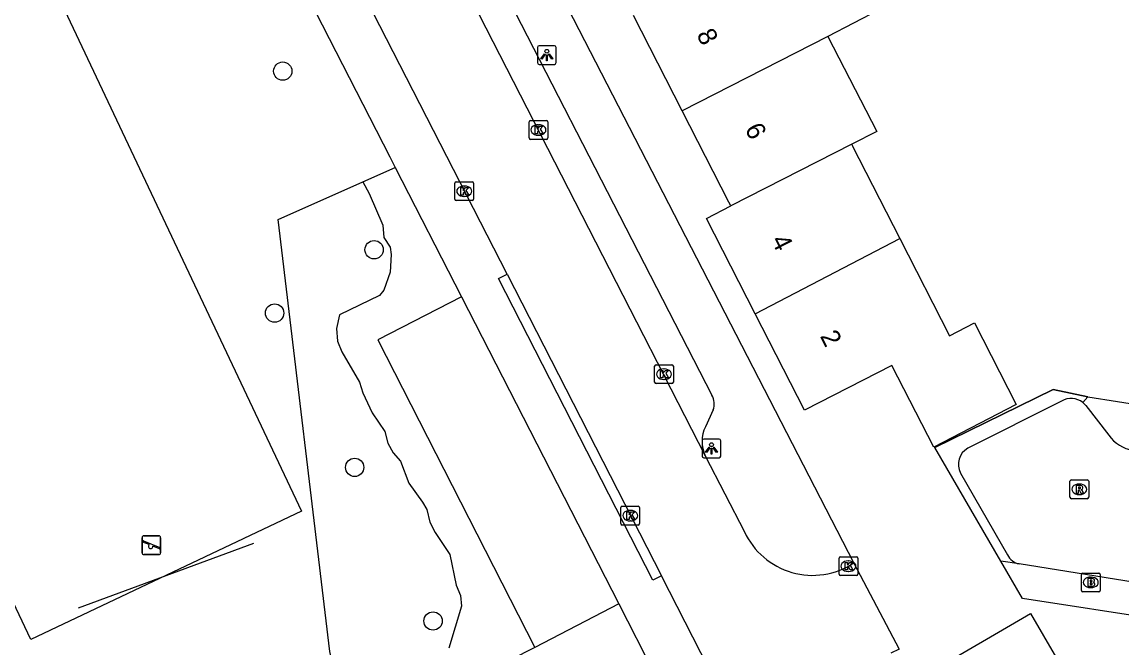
# Model space of a CAD drawing. Extents: x 160379 to 161131, y 383940 to 384849.
# Drawn here: x 161013 to 161071.7, y 384140 to 384173.4 of the extents above; entities that cross this region are included whole.
import ezdxf

# ---------------------------------------------------------------- set-up
doc = ezdxf.new("R2010")
doc.units = 0
for name, color, linetype in [('IMGEO_Boom', 7, 'Continuous'), ('IMGEO_Brandkraan', 7, 'Continuous'), ('IMGEO_Groenvoorziening', 7, 'Continuous'), ('IMGEO_Hek', 7, 'Continuous'), ('IMGEO_Kolk', 7, 'Continuous'), ('IMGEO_Lichtpunt', 7, 'Continuous'), ('IMGEO_Pand', 7, 'Continuous'), ('IMGEO_Pand_nummerreeks', 7, 'Continuous'), ('IMGEO_Parkeervlak_open', 7, 'Continuous'), ('IMGEO_Rijbaan_lokaal_open', 7, 'Continuous'), ('IMGEO_Rioolput', 7, 'Continuous'), ('IMGEO_Speelvoorziening', 7, 'Continuous'), ('IMGEO_Voetpad_halfverhard', 7, 'Continuous'), ('IMGEO_Voetpad_open', 7, 'Continuous')]:
    doc.layers.add(name, color=color, linetype=linetype)

msp = doc.modelspace()

# ---------------------------------------------------------------- linework, layer by layer
at = {"layer": 'IMGEO_Boom'}
for centre in [(161026.913, 384170.805), (161031.79, 384161.281), (161026.476, 384157.905), (161030.749, 384149.678), (161034.936, 384141.486)]:
    msp.add_circle(centre, 0.489, dxfattribs=at)
at = {"layer": 'IMGEO_Brandkraan'}
for p, q in [((161069.546, 384143.118), (161069.546, 384143.97)), ((161069.621, 384144.044), (161070.473, 384144.044)), ((161070.547, 384143.97), (161070.547, 384143.118)), ((161070.034, 384143.824), (161070.059, 384143.824)), ((161070.473, 384143.044), (161069.621, 384143.044)), ((161070.057, 384143.264), (161070.032, 384143.264))]:
    msp.add_line(p, q, dxfattribs=at)
for points in [[(161069.546, 384143.118), (161069.546, 384143.97)], [(161069.621, 384144.044), (161070.473, 384144.044)], [(161070.547, 384143.97), (161070.547, 384143.118)], [(161069.894, 384143.744), (161069.894, 384143.344), (161070.107, 384143.344)], [(161070.125, 384143.744), (161069.894, 384143.744)], [(161070.073, 384143.663), (161070.019, 384143.663), (161070.019, 384143.587)], [(161070.019, 384143.587), (161070.072, 384143.587)], [(161070.081, 384143.511), (161070.019, 384143.511), (161070.019, 384143.43)], [(161070.019, 384143.43), (161070.081, 384143.43)], [(161070.473, 384143.044), (161069.621, 384143.044)]]:
    msp.add_lwpolyline(points, dxfattribs=at)
for centre, radius, start, end in [((161069.623, 384143.968), 0.0765, 91.55205, 178.44795), ((161069.623, 384143.968), 0.0765, 91.55205, 178.44795), ((161070.471, 384143.968), 0.0765, 1.55205, 88.44795), ((161070.471, 384143.968), 0.0765, 1.55205, 88.44795), ((161070.074, 384143.625), 0.0379, 267.82845, 90.93552), ((161070.082, 384143.47), 0.0404, 269.87594, 90.50774), ((161070.129, 384143.599), 0.145, 59.4692, 91.53667), ((161070.154, 384143.646), 0.0922, 285.51372, 58.15012), ((161070.159, 384143.454), 0.105, 301.31148, 78.98903), ((161069.623, 384143.12), 0.0765, 181.55205, 268.44795), ((161069.623, 384143.12), 0.0765, 181.55205, 268.44795), ((161070.113, 384143.595), 0.251, 268.66757, 293.53466), ((161070.471, 384143.12), 0.0765, 271.55205, 358.44795), ((161070.471, 384143.12), 0.0765, 271.55205, 358.44795)]:
    msp.add_arc(centre, radius, start, end, dxfattribs=at)
for centre, major_axis, ratio, start_param, end_param in [((161070.033, 384143.544), (-0.387, 0.002), 0.722429, 4.712389, 7.853982), ((161070.058, 384143.544), (-0.39, 0.002), 0.717154, 1.570796, 4.712389)]:
    msp.add_ellipse(centre, major_axis=major_axis, ratio=ratio, start_param=start_param, end_param=end_param, dxfattribs=at)
at = {"layer": 'IMGEO_Groenvoorziening'}
for points in [[(160994.141, 384181.268), (161008.602, 384188.117), (161027.915, 384147.34), (161013.455, 384140.491), (160994.141, 384181.268)], [(161031.19, 384164.897), (161032.918, 384165.659)], [(161029.797, 384138.079), (161029.845, 384138.087), (161029.42, 384139.864), (161026.658, 384162.899), (161031.19, 384164.897)], [(161031.19, 384164.897), (161031.518, 384164.283), (161032.246, 384162.601), (161032.302, 384161.929), (161032.638, 384161.424), (161032.694, 384161.032), (161032.638, 384160.079), (161032.302, 384159.126), (161032.078, 384158.846), (161029.949, 384157.804), (161029.781, 384157.076), (161029.837, 384156.403), (161030.061, 384155.843), (161031.013, 384154.217), (161031.182, 384153.656), (161031.686, 384152.591), (161032.358, 384151.583), (161032.526, 384150.966), (161032.806, 384150.461), (161033.198, 384150.013), (161033.646, 384148.836), (161034.374, 384147.827), (161034.598, 384147.435), (161034.766, 384146.762), (161035.047, 384146.202), (161035.831, 384145.024), (161036.167, 384143.399), (161036.391, 384142.838), (161036.447, 384142.278), (161035.775, 384140.036)], [(161065.235, 384144.684), (161061.717, 384150.743), (161068.045, 384153.828), (161069.879, 384153.442)]]:
    msp.add_lwpolyline(points, dxfattribs=at)
at = {"layer": 'IMGEO_Hek'}
for points in [[(161069.879, 384153.442), (161068.045, 384153.828), (161061.717, 384150.743)], [(161065.235, 384144.684), (161061.717, 384150.743)], [(161016, 384142.189), (161025.37, 384145.642)], [(161066.393, 384142.689), (161065.235, 384144.684)]]:
    msp.add_lwpolyline(points, dxfattribs=at)
at = {"layer": 'IMGEO_Kolk'}
for p, q in [((161040.061, 384167.243), (161040.061, 384168.095)), ((161040.136, 384168.169), (161040.988, 384168.169)), ((161041.062, 384168.095), (161041.062, 384167.243)), ((161040.549, 384167.949), (161040.574, 384167.949)), ((161040.988, 384167.169), (161040.136, 384167.169)), ((161040.572, 384167.389), (161040.547, 384167.389)), ((161036.099, 384163.975), (161036.099, 384164.827)), ((161036.174, 384164.901), (161037.026, 384164.901)), ((161036.587, 384164.681), (161036.612, 384164.681)), ((161037.1, 384164.827), (161037.1, 384163.975)), ((161036.61, 384164.121), (161036.585, 384164.121)), ((161037.026, 384163.901), (161036.174, 384163.901)), ((161046.836, 384155.145), (161047.688, 384155.145)), ((161046.761, 384154.219), (161046.761, 384155.071)), ((161047.249, 384154.925), (161047.274, 384154.925)), ((161047.762, 384155.071), (161047.762, 384154.219)), ((161047.688, 384154.145), (161046.836, 384154.145)), ((161047.272, 384154.365), (161047.247, 384154.365)), ((161044.962, 384146.677), (161044.962, 384147.529)), ((161045.037, 384147.603), (161045.889, 384147.603)), ((161045.963, 384147.529), (161045.963, 384146.677)), ((161045.45, 384147.383), (161045.475, 384147.383)), ((161045.889, 384146.603), (161045.037, 384146.603)), ((161045.473, 384146.823), (161045.448, 384146.823)), ((161056.606, 384143.982), (161056.606, 384144.834)), ((161056.681, 384144.908), (161057.533, 384144.908)), ((161057.094, 384144.688), (161057.119, 384144.688)), ((161057.607, 384144.834), (161057.607, 384143.982)), ((161057.117, 384144.128), (161057.092, 384144.128)), ((161057.533, 384143.908), (161056.681, 384143.908))]:
    msp.add_line(p, q, dxfattribs=at)
for points in [[(161040.061, 384167.243), (161040.061, 384168.095)], [(161040.136, 384168.169), (161040.988, 384168.169)], [(161041.062, 384168.095), (161041.062, 384167.243)], [(161040.382, 384167.869), (161040.505, 384167.869), (161040.505, 384167.718), (161040.635, 384167.869), (161040.799, 384167.869), (161040.653, 384167.718), (161040.806, 384167.469), (161040.654, 384167.469), (161040.569, 384167.633), (161040.505, 384167.566), (161040.505, 384167.469), (161040.382, 384167.469), (161040.382, 384167.869)], [(161040.988, 384167.169), (161040.136, 384167.169)], [(161036.099, 384163.975), (161036.099, 384164.827)], [(161036.174, 384164.901), (161037.026, 384164.901)], [(161036.42, 384164.601), (161036.543, 384164.601), (161036.543, 384164.45), (161036.673, 384164.601), (161036.837, 384164.601), (161036.691, 384164.45), (161036.844, 384164.201), (161036.692, 384164.201), (161036.607, 384164.365), (161036.543, 384164.298), (161036.543, 384164.201), (161036.42, 384164.201), (161036.42, 384164.601)], [(161037.1, 384164.827), (161037.1, 384163.975)], [(161037.026, 384163.901), (161036.174, 384163.901)], [(161046.836, 384155.145), (161047.688, 384155.145)], [(161046.761, 384154.219), (161046.761, 384155.071)], [(161047.082, 384154.845), (161047.205, 384154.845), (161047.205, 384154.694), (161047.335, 384154.845), (161047.499, 384154.845), (161047.353, 384154.694), (161047.506, 384154.445), (161047.354, 384154.445), (161047.269, 384154.609), (161047.205, 384154.542), (161047.205, 384154.445), (161047.082, 384154.445), (161047.082, 384154.845)], [(161047.762, 384155.071), (161047.762, 384154.219)], [(161047.688, 384154.145), (161046.836, 384154.145)], [(161044.962, 384146.677), (161044.962, 384147.529)], [(161045.037, 384147.603), (161045.889, 384147.603)], [(161045.963, 384147.529), (161045.963, 384146.677)], [(161045.283, 384147.303), (161045.406, 384147.303), (161045.406, 384147.152), (161045.536, 384147.303), (161045.7, 384147.303), (161045.554, 384147.152), (161045.707, 384146.903), (161045.555, 384146.903), (161045.47, 384147.067), (161045.406, 384147), (161045.406, 384146.903), (161045.283, 384146.903), (161045.283, 384147.303)], [(161045.889, 384146.603), (161045.037, 384146.603)], [(161056.606, 384143.982), (161056.606, 384144.834)], [(161056.681, 384144.908), (161057.533, 384144.908)], [(161056.927, 384144.608), (161057.05, 384144.608), (161057.05, 384144.457), (161057.18, 384144.608), (161057.344, 384144.608), (161057.198, 384144.457), (161057.351, 384144.208), (161057.199, 384144.208), (161057.114, 384144.372), (161057.05, 384144.305), (161057.05, 384144.208), (161056.927, 384144.208), (161056.927, 384144.608)], [(161057.607, 384144.834), (161057.607, 384143.982)], [(161057.533, 384143.908), (161056.681, 384143.908)]]:
    msp.add_lwpolyline(points, dxfattribs=at)
for centre, start, end in [((161040.138, 384168.093), 91.55205, 178.44795), ((161040.138, 384168.093), 91.55205, 178.44795), ((161040.986, 384168.093), 1.55205, 88.44795), ((161040.986, 384168.093), 1.55205, 88.44795), ((161040.138, 384167.245), 181.55205, 268.44795), ((161040.138, 384167.245), 181.55205, 268.44795), ((161040.986, 384167.245), 271.55205, 358.44795), ((161040.986, 384167.245), 271.55205, 358.44795), ((161036.176, 384164.825), 91.55205, 178.44795), ((161036.176, 384164.825), 91.55205, 178.44795), ((161037.024, 384164.825), 1.55205, 88.44795), ((161037.024, 384164.825), 1.55205, 88.44795), ((161036.176, 384163.977), 181.55205, 268.44795), ((161036.176, 384163.977), 181.55205, 268.44795), ((161037.024, 384163.977), 271.55205, 358.44795), ((161037.024, 384163.977), 271.55205, 358.44795), ((161046.838, 384155.069), 91.55205, 178.44795), ((161046.838, 384155.069), 91.55205, 178.44795), ((161047.686, 384155.069), 1.55205, 88.44795), ((161047.686, 384155.069), 1.55205, 88.44795), ((161046.838, 384154.221), 181.55205, 268.44795), ((161046.838, 384154.221), 181.55205, 268.44795), ((161047.686, 384154.221), 271.55205, 358.44795), ((161047.686, 384154.221), 271.55205, 358.44795), ((161045.039, 384147.527), 91.55205, 178.44795), ((161045.039, 384147.527), 91.55205, 178.44795), ((161045.887, 384147.527), 1.55205, 88.44795), ((161045.887, 384147.527), 1.55205, 88.44795), ((161045.039, 384146.679), 181.55205, 268.44795), ((161045.039, 384146.679), 181.55205, 268.44795), ((161045.887, 384146.679), 271.55205, 358.44795), ((161045.887, 384146.679), 271.55205, 358.44795), ((161056.683, 384144.832), 91.55205, 178.44795), ((161056.683, 384144.832), 91.55205, 178.44795), ((161057.531, 384144.832), 1.55205, 88.44795), ((161057.531, 384144.832), 1.55205, 88.44795), ((161056.683, 384143.984), 181.55205, 268.44795), ((161056.683, 384143.984), 181.55205, 268.44795), ((161057.531, 384143.984), 271.55205, 358.44795), ((161057.531, 384143.984), 271.55205, 358.44795)]:
    msp.add_arc(centre, 0.0765, start, end, dxfattribs=at)
for centre, major_axis, ratio, start_param, end_param in [((161040.548, 384167.669), (-0.387, 0.002), 0.722429, 4.712389, 7.853982), ((161040.573, 384167.669), (-0.39, 0.002), 0.717154, 1.570796, 4.712389), ((161036.586, 384164.401), (-0.387, 0.002), 0.722429, 4.712389, 7.853982), ((161036.611, 384164.401), (-0.39, 0.002), 0.717154, 1.570796, 4.712389), ((161047.248, 384154.645), (-0.387, 0.002), 0.722429, 4.712389, 7.853982), ((161047.273, 384154.645), (-0.39, 0.002), 0.717154, 1.570796, 4.712389), ((161045.449, 384147.103), (-0.387, 0.002), 0.722429, 4.712389, 7.853982), ((161045.474, 384147.103), (-0.39, 0.002), 0.717154, 1.570796, 4.712389), ((161057.093, 384144.408), (-0.387, 0.002), 0.722429, 4.712389, 7.853982), ((161057.118, 384144.408), (-0.39, 0.002), 0.717154, 1.570796, 4.712389)]:
    msp.add_ellipse(centre, major_axis=major_axis, ratio=ratio, start_param=start_param, end_param=end_param, dxfattribs=at)
at = {"layer": 'IMGEO_Lichtpunt'}
for p, q in [((161041.411, 384172.162), (161040.603, 384172.162)), ((161041.411, 384172.162), (161040.603, 384172.162)), ((161040.509, 384172.067), (161040.509, 384171.26)), ((161040.509, 384172.067), (161040.509, 384171.26)), ((161041.505, 384171.26), (161041.505, 384172.067)), ((161041.505, 384171.26), (161041.505, 384172.067)), ((161040.603, 384171.166), (161041.411, 384171.166)), ((161040.603, 384171.166), (161041.411, 384171.166)), ((161049.299, 384151.089), (161049.299, 384150.282)), ((161049.299, 384151.089), (161049.299, 384150.282)), ((161050.201, 384151.184), (161049.393, 384151.184)), ((161050.201, 384151.184), (161049.393, 384151.184)), ((161050.295, 384150.282), (161050.295, 384151.089)), ((161050.295, 384150.282), (161050.295, 384151.089)), ((161049.393, 384150.188), (161050.201, 384150.188)), ((161049.393, 384150.188), (161050.201, 384150.188))]:
    msp.add_line(p, q, dxfattribs=at)
for points in [[(161040.883, 384171.731), (161040.922, 384171.703), (161040.734, 384171.441), (161040.696, 384171.468), (161040.883, 384171.731)], [(161040.985, 384171.683), (161041.032, 384171.683), (161041.032, 384171.361), (161040.985, 384171.361), (161040.985, 384171.683)], [(161041.095, 384171.703), (161041.133, 384171.73), (161041.32, 384171.468), (161041.281, 384171.44), (161041.095, 384171.703)], [(161049.673, 384150.753), (161049.712, 384150.725), (161049.524, 384150.463), (161049.486, 384150.49), (161049.673, 384150.753)], [(161049.775, 384150.705), (161049.822, 384150.705), (161049.822, 384150.383), (161049.775, 384150.383), (161049.775, 384150.705)], [(161049.885, 384150.725), (161049.923, 384150.752), (161050.11, 384150.49), (161050.071, 384150.462), (161049.885, 384150.725)]]:
    msp.add_lwpolyline(points, dxfattribs=at)
for centre in [(161041.008, 384171.865), (161049.798, 384150.887)]:
    msp.add_circle(centre, 0.0994, dxfattribs=at)
for centre, start, end in [((161040.603, 384172.067), 90, 180), ((161040.603, 384172.067), 90, 180), ((161041.411, 384172.067), 0, 90), ((161041.411, 384172.067), 0, 90), ((161040.603, 384171.26), 180, 270), ((161040.603, 384171.26), 180, 270), ((161041.411, 384171.26), 270, 0), ((161041.411, 384171.26), 270, 360), ((161049.393, 384151.089), 90, 180), ((161049.393, 384151.089), 90, 180), ((161050.201, 384151.089), 0, 90), ((161050.201, 384151.089), 0, 90), ((161049.393, 384150.282), 180, 270), ((161049.393, 384150.282), 180, 270), ((161050.201, 384150.282), 270, 0), ((161050.201, 384150.282), 270, 360)]:
    msp.add_arc(centre, 0.0946, start, end, dxfattribs=at)
at = {"layer": 'IMGEO_Pand'}
for points in [[(161056.13, 384179.129), (161058.741, 384174.073), (161056.001, 384172.656)], [(161048.231, 384168.689), (161045.627, 384173.765)], [(161056.001, 384172.656), (161048.231, 384168.689)], [(161056.001, 384172.656), (161058.618, 384167.589), (161057.281, 384166.906)], [(161050.835, 384163.615), (161050.73, 384163.819), (161048.231, 384168.689)], [(161057.281, 384166.906), (161050.835, 384163.615)], [(161057.281, 384166.906), (161057.314, 384166.843), (161059.857, 384161.874)], [(161052.135, 384157.863), (161049.532, 384162.95), (161050.835, 384163.615)], [(161059.857, 384161.874), (161062.507, 384156.694), (161063.842, 384157.377), (161066.067, 384153.03), (161061.659, 384150.763), (161059.421, 384155.115), (161054.762, 384152.73), (161052.135, 384157.863)], [(161052.135, 384157.863), (161059.857, 384161.874)], [(161066.822, 384141.894), (161071.122, 384134.527), (161065.667, 384131.342), (161061.366, 384138.709), (161066.822, 384141.894)]]:
    msp.add_lwpolyline(points, dxfattribs=at)
at = {"layer": 'IMGEO_Parkeervlak_open'}
msp.add_lwpolyline([(161036.448, 384158.766), (161031.984, 384156.486), (161040.371, 384140.079)], dxfattribs=at)
at = {"layer": 'IMGEO_Rijbaan_lokaal_open'}
for points in [[(161038.886, 384159.984), (161026.728, 384183.712), (161002.501, 384242.268)], [(161031.902, 384184.537), (161049.465, 384150.301)], [(161038.886, 384159.984), (161047.13, 384143.894)], [(161068.489, 384153.211), (161063.478, 384150.697)], [(161069.624, 384153.129), (161069.778, 384152.973), (161071.007, 384151.393)], [(161049.465, 384150.301), (161051.555, 384146.247)], [(161063.084, 384149.377), (161065.601, 384145.015)], [(161057.391, 384144.576), (161059.823, 384139.987), (161059.366, 384139.765)], [(161073.41, 384143.376), (161066.22, 384144.526)], [(161051.334, 384135.69), (161047.13, 384143.894)]]:
    msp.add_lwpolyline(points, dxfattribs=at)
for centre, radius, start, end in [((161068.998, 384152.36), 0.992, 50.86096, 120.87454), ((161072.55, 384152.456), 1.873, 214.56028, 262.37306), ((161063.97, 384149.831), 0.996, 119.63205, 207.12881), ((161055.194, 384147.928), 4.008, 204.80202, 303.24236), ((161066.444, 384145.445), 0.946, 207.05517, 256.3285)]:
    msp.add_arc(centre, radius, start, end, dxfattribs=at)
at = {"layer": 'IMGEO_Rioolput'}
for p, q in [((161068.932, 384148.082), (161068.932, 384148.934)), ((161069.007, 384149.008), (161069.859, 384149.008)), ((161069.42, 384148.788), (161069.445, 384148.788)), ((161069.933, 384148.934), (161069.933, 384148.082)), ((161069.443, 384148.228), (161069.418, 384148.228)), ((161069.859, 384148.008), (161069.007, 384148.008))]:
    msp.add_line(p, q, dxfattribs=at)
for points in [[(161068.932, 384148.082), (161068.932, 384148.934)], [(161069.007, 384149.008), (161069.859, 384149.008)], [(161069.521, 384148.706), (161069.269, 384148.708), (161069.269, 384148.308)], [(161069.933, 384148.934), (161069.933, 384148.082)], [(161069.269, 384148.308), (161069.393, 384148.308), (161069.393, 384148.47), (161069.404, 384148.47)], [(161069.447, 384148.627), (161069.393, 384148.627), (161069.393, 384148.546)], [(161069.393, 384148.546), (161069.445, 384148.546)], [(161069.451, 384148.441), (161069.522, 384148.308), (161069.662, 384148.308), (161069.597, 384148.434)], [(161069.859, 384148.008), (161069.007, 384148.008)]]:
    msp.add_lwpolyline(points, dxfattribs=at)
for centre, radius, start, end in [((161069.009, 384148.932), 0.0765, 91.55205, 178.44795), ((161069.009, 384148.932), 0.0765, 91.55205, 178.44795), ((161069.52, 384148.596), 0.109, 350.36119, 89.41601), ((161069.857, 384148.932), 0.0765, 1.55205, 88.44795), ((161069.857, 384148.932), 0.0765, 1.55205, 88.44795), ((161069.009, 384148.084), 0.0765, 181.55205, 268.44795), ((161069.009, 384148.084), 0.0765, 181.55205, 268.44795), ((161069.403, 384148.417), 0.0533, 26.02933, 88.69889), ((161069.429, 384148.735), 0.19, 274.7715, 282.96867), ((161069.453, 384148.531), 0.0964, 77.00612, 93.18647), ((161069.467, 384148.588), 0.0378, 276.66336, 79.67722), ((161069.518, 384148.596), 0.112, 277.58423, 350.98172), ((161069.502, 384148.381), 0.108, 29.51342, 73.79051), ((161069.857, 384148.084), 0.0765, 271.55205, 358.44795), ((161069.857, 384148.084), 0.0765, 271.55205, 358.44795)]:
    msp.add_arc(centre, radius, start, end, dxfattribs=at)
for centre, major_axis, ratio, start_param, end_param in [((161069.419, 384148.508), (-0.387, 0.002), 0.722429, 4.712389, 7.853982), ((161069.444, 384148.508), (-0.39, 0.002), 0.717154, 1.570796, 4.712389)]:
    msp.add_ellipse(centre, major_axis=major_axis, ratio=ratio, start_param=start_param, end_param=end_param, dxfattribs=at)
at = {"layer": 'IMGEO_Speelvoorziening'}
for p, q in [((161019.403, 384145.128), (161019.403, 384145.928)), ((161019.403, 384145.928), (161019.403, 384145.128)), ((161019.472, 384145.753), (161020.348, 384145.4)), ((161019.503, 384146.028), (161020.293, 384146.028)), ((161020.293, 384146.028), (161019.503, 384146.028)), ((161020.393, 384145.928), (161020.393, 384145.128)), ((161020.393, 384145.128), (161020.393, 384145.928)), ((161019.786, 384145.556), (161019.447, 384145.693)), ((161020.324, 384145.34), (161019.984, 384145.477)), ((161020.293, 384145.028), (161019.503, 384145.028)), ((161019.503, 384145.028), (161020.293, 384145.028))]:
    msp.add_line(p, q, dxfattribs=at)
for centre, radius, start, end in [((161019.503, 384145.928), 0.1, 90, 180), ((161019.503, 384145.928), 0.1, 90, 180), ((161019.46, 384145.723), 0.0327, 68.07798, 248.07798), ((161020.293, 384145.928), 0.1, 0, 90), ((161020.293, 384145.928), 0.1, 360, 90), ((161019.865, 384145.466), 0.12, 130.99278, 5.16318), ((161020.336, 384145.37), 0.0327, 248.07798, 68.07798), ((161019.503, 384145.128), 0.1, 180, 270), ((161019.503, 384145.128), 0.1, 180, 270), ((161020.293, 384145.128), 0.1, 270, 0), ((161020.293, 384145.128), 0.1, 270, 0)]:
    msp.add_arc(centre, radius, start, end, dxfattribs=at)
at = {"layer": 'IMGEO_Voetpad_halfverhard'}
for points in [[(161044.85, 384142.402), (161040.371, 384140.079)], [(161040.371, 384140.079), (161033.725, 384136.709), (161031.909, 384135.762), (161031.749, 384135.685), (161030.518, 384135.17), (161029.247, 384134.766), (161027.944, 384134.478), (161023.951, 384133.656), (161018.887, 384131.803), (161012.616, 384129.509), (161011.953, 384131.288), (161006.277, 384131.058), (161005.718, 384129.189)]]:
    msp.add_lwpolyline(points, dxfattribs=at)
at = {"layer": 'IMGEO_Voetpad_open'}
for points in [[(161020.418, 384223.235), (161034.926, 384188.154), (161057.391, 384144.576)], [(161011.739, 384212.907), (161011.935, 384212.434), (161021.323, 384189.711), (161024.34, 384182.407), (161032.625, 384166.23), (161032.918, 384165.659)], [(161034.709, 384182.908), (161049.824, 384153.527)], [(161032.918, 384165.659), (161036.448, 384158.766)], [(161047.13, 384143.894), (161046.665, 384143.657), (161038.436, 384159.755), (161038.886, 384159.984)], [(161036.448, 384158.766), (161044.85, 384142.402)], [(161069.879, 384153.442), (161069.624, 384153.129)], [(161069.879, 384153.442), (161079.394, 384151.951), (161079.339, 384151.585), (161085.922, 384150.627)], [(161049.893, 384152.743), (161049.474, 384151.842)], [(161073.786, 384141.544), (161066.393, 384142.689), (161065.235, 384144.684)], [(161066.22, 384144.526), (161065.235, 384144.684)], [(161044.85, 384142.402), (161046.716, 384138.743)]]:
    msp.add_lwpolyline(points, dxfattribs=at)
for centre, radius, start, end in [((161048.893, 384153.05), 1.046, 342.93776, 27.12155), ((161051.094, 384151.062), 1.798, 154.28473, 205.04602)]:
    msp.add_arc(centre, radius, start, end, dxfattribs=at)

# ---------------------------------------------------------------- texts
at = {"layer": 'IMGEO_Pand_nummerreeks'}
for s, rotation, p in [('8', 297.16214, (161048.976, 384172.757)), ('6', 297.16372, (161051.556, 384167.729)), ('4', 297.10069, (161052.957, 384161.788)), ('2', 297.0993, (161055.571, 384156.679))]:
    msp.add_text(s, height=1, rotation=rotation, dxfattribs=at).set_placement(p)

doc.saveas('drawing.dxf')
